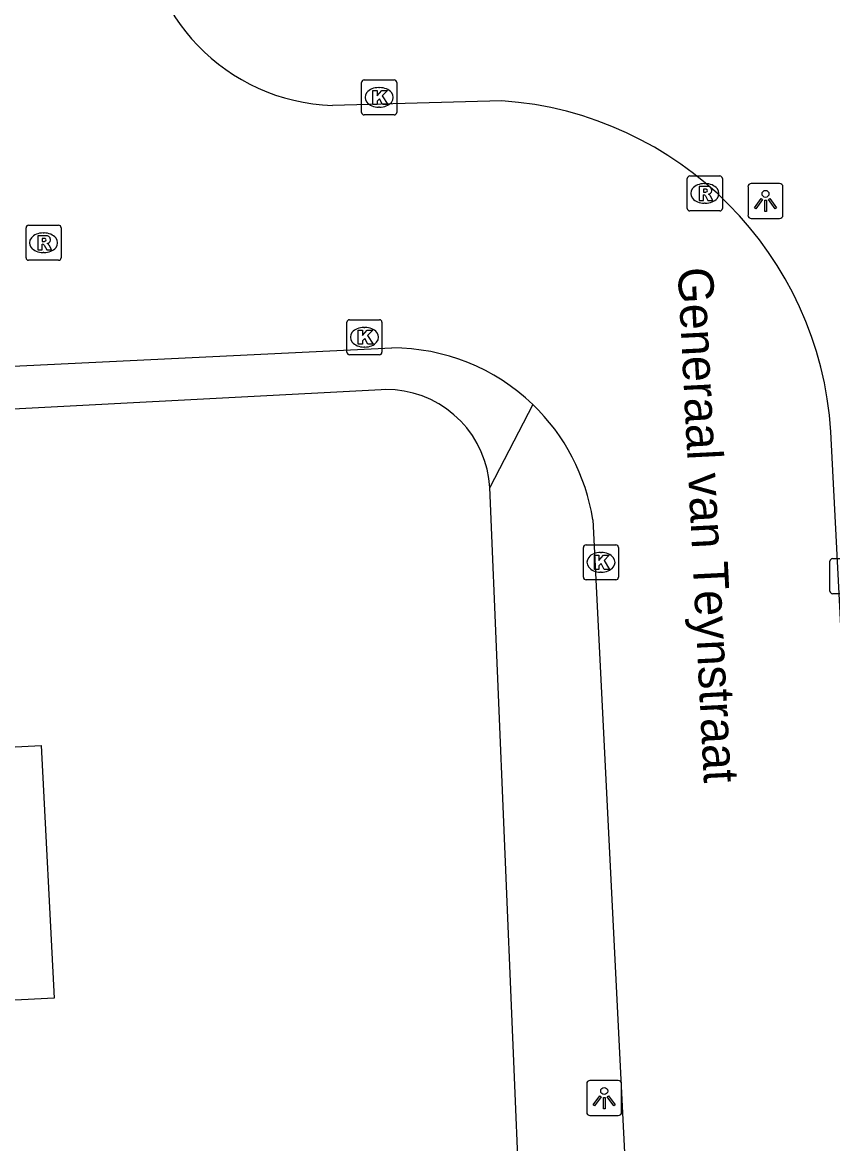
# Model space of a CAD drawing. Extents: x 161084 to 161928, y 385355 to 386522.
# Drawn here: x 161794.81 to 161817.92, y 386041.97 to 386073.93 of the extents above; entities that cross this region are included whole.
import ezdxf

# ---------------------------------------------------------------- set-up
doc = ezdxf.new("R2010")
doc.units = 0
for name, color, linetype in [('IMGEO_Kolk', 7, 'Continuous'), ('IMGEO_Lichtpunt', 7, 'Continuous'), ('IMGEO_Openbare_ruimte_label', 7, 'Continuous'), ('IMGEO_Pand', 7, 'Continuous'), ('IMGEO_Rijbaan_lokaal_open', 7, 'Continuous'), ('IMGEO_Rioolput', 7, 'Continuous'), ('IMGEO_Voetpad_open', 7, 'Continuous')]:
    doc.layers.add(name, color=color, linetype=linetype)

msp = doc.modelspace()

# ---------------------------------------------------------------- linework, layer by layer
at = {"layer": 'IMGEO_Kolk'}
for p, q in [((161804.484, 386071.368), (161804.484, 386072.22)), ((161804.559, 386072.294), (161805.411, 386072.294)), ((161805.485, 386072.22), (161805.485, 386071.368)), ((161804.972, 386072.074), (161804.997, 386072.074)), ((161805.411, 386071.294), (161804.559, 386071.294)), ((161804.995, 386071.514), (161804.97, 386071.514)), ((161804.14, 386065.456), (161804.992, 386065.456)), ((161804.065, 386064.53), (161804.065, 386065.382)), ((161804.553, 386065.236), (161804.578, 386065.236)), ((161805.066, 386065.382), (161805.066, 386064.53)), ((161804.576, 386064.676), (161804.551, 386064.676)), ((161804.992, 386064.456), (161804.14, 386064.456)), ((161810.81, 386058.112), (161810.81, 386058.964)), ((161810.885, 386059.038), (161811.737, 386059.038)), ((161811.298, 386058.818), (161811.323, 386058.818)), ((161811.811, 386058.964), (161811.811, 386058.112)), ((161817.841, 386057.718), (161817.841, 386058.57)), ((161817.916, 386058.644), (161818.768, 386058.644)), ((161811.321, 386058.258), (161811.296, 386058.258)), ((161811.737, 386058.038), (161810.885, 386058.038)), ((161818.768, 386057.644), (161817.916, 386057.644))]:
    msp.add_line(p, q, dxfattribs=at)
for points in [[(161804.484, 386071.368), (161804.484, 386072.22)], [(161804.559, 386072.294), (161805.411, 386072.294)], [(161805.485, 386072.22), (161805.485, 386071.368)], [(161804.805, 386071.994), (161804.928, 386071.994), (161804.928, 386071.843), (161805.058, 386071.994), (161805.222, 386071.994), (161805.076, 386071.843), (161805.229, 386071.594), (161805.077, 386071.594), (161804.992, 386071.758), (161804.928, 386071.691), (161804.928, 386071.594), (161804.805, 386071.594), (161804.805, 386071.994)], [(161805.411, 386071.294), (161804.559, 386071.294)], [(161804.14, 386065.456), (161804.992, 386065.456)], [(161804.065, 386064.53), (161804.065, 386065.382)], [(161804.386, 386065.156), (161804.509, 386065.156), (161804.509, 386065.005), (161804.639, 386065.156), (161804.803, 386065.156), (161804.657, 386065.005), (161804.81, 386064.756), (161804.658, 386064.756), (161804.573, 386064.92), (161804.509, 386064.853), (161804.509, 386064.756), (161804.386, 386064.756), (161804.386, 386065.156)], [(161805.066, 386065.382), (161805.066, 386064.53)], [(161804.992, 386064.456), (161804.14, 386064.456)], [(161810.81, 386058.112), (161810.81, 386058.964)], [(161810.885, 386059.038), (161811.737, 386059.038)], [(161811.811, 386058.964), (161811.811, 386058.112)], [(161811.131, 386058.738), (161811.254, 386058.738), (161811.254, 386058.587), (161811.384, 386058.738), (161811.548, 386058.738), (161811.402, 386058.587), (161811.555, 386058.338), (161811.403, 386058.338), (161811.318, 386058.502), (161811.254, 386058.435), (161811.254, 386058.338), (161811.131, 386058.338), (161811.131, 386058.738)], [(161817.841, 386057.718), (161817.841, 386058.57)], [(161817.916, 386058.644), (161818.768, 386058.644)], [(161811.737, 386058.038), (161810.885, 386058.038)], [(161818.768, 386057.644), (161817.916, 386057.644)]]:
    msp.add_lwpolyline(points, dxfattribs=at)
for centre, start, end in [((161804.561, 386072.218), 91.552, 178.448), ((161804.561, 386072.218), 91.552, 178.448), ((161805.409, 386072.218), 1.552, 88.448), ((161805.409, 386072.218), 1.552, 88.448), ((161804.561, 386071.37), 181.552, 268.448), ((161804.561, 386071.37), 181.552, 268.448), ((161805.409, 386071.37), 271.552, 358.448), ((161805.409, 386071.37), 271.552, 358.448), ((161804.142, 386065.38), 91.552, 178.448), ((161804.142, 386065.38), 91.552, 178.448), ((161804.99, 386065.38), 1.552, 88.448), ((161804.99, 386065.38), 1.552, 88.448), ((161804.142, 386064.532), 181.552, 268.448), ((161804.142, 386064.532), 181.552, 268.448), ((161804.99, 386064.532), 271.552, 358.448), ((161804.99, 386064.532), 271.552, 358.448), ((161810.887, 386058.962), 91.552, 178.448), ((161810.887, 386058.962), 91.552, 178.448), ((161811.735, 386058.962), 1.552, 88.448), ((161811.735, 386058.962), 1.552, 88.448), ((161817.918, 386058.568), 91.552, 178.448), ((161817.918, 386058.568), 91.552, 178.448), ((161810.887, 386058.114), 181.552, 268.448), ((161810.887, 386058.114), 181.552, 268.448), ((161811.735, 386058.114), 271.552, 358.448), ((161811.735, 386058.114), 271.552, 358.448), ((161817.918, 386057.72), 181.552, 268.448), ((161817.918, 386057.72), 181.552, 268.448)]:
    msp.add_arc(centre, 0.0765, start, end, dxfattribs=at)
for centre, major_axis, ratio, start_param, end_param in [((161804.971, 386071.794), (-0.387, 0.002), 0.722429, 4.712389, 7.853982), ((161804.996, 386071.794), (-0.39, 0.002), 0.717154, 1.570796, 4.712389), ((161804.552, 386064.956), (-0.387, 0.002), 0.722429, 4.712389, 7.853982), ((161804.577, 386064.956), (-0.39, 0.002), 0.717154, 1.570796, 4.712389), ((161811.297, 386058.538), (-0.387, 0.002), 0.722429, 4.712389, 7.853982), ((161811.322, 386058.538), (-0.39, 0.002), 0.717154, 1.570796, 4.712389)]:
    msp.add_ellipse(centre, major_axis=major_axis, ratio=ratio, start_param=start_param, end_param=end_param, dxfattribs=at)
at = {"layer": 'IMGEO_Lichtpunt'}
for p, q in [((161816.406, 386069.341), (161815.598, 386069.341)), ((161816.406, 386069.341), (161815.598, 386069.341)), ((161815.504, 386069.246), (161815.504, 386068.439)), ((161815.504, 386069.246), (161815.504, 386068.439)), ((161816.5, 386068.439), (161816.5, 386069.246)), ((161816.5, 386068.439), (161816.5, 386069.246)), ((161815.598, 386068.345), (161816.406, 386068.345)), ((161815.598, 386068.345), (161816.406, 386068.345)), ((161811.806, 386043.761), (161810.998, 386043.761)), ((161811.806, 386043.761), (161810.998, 386043.761)), ((161810.904, 386043.666), (161810.904, 386042.859)), ((161810.904, 386043.666), (161810.904, 386042.859)), ((161811.9, 386042.859), (161811.9, 386043.666)), ((161811.9, 386042.859), (161811.9, 386043.666)), ((161810.998, 386042.765), (161811.806, 386042.765)), ((161810.998, 386042.765), (161811.806, 386042.765))]:
    msp.add_line(p, q, dxfattribs=at)
for points in [[(161815.878, 386068.91), (161815.917, 386068.882), (161815.729, 386068.62), (161815.691, 386068.647), (161815.878, 386068.91)], [(161815.98, 386068.862), (161816.027, 386068.862), (161816.027, 386068.54), (161815.98, 386068.54), (161815.98, 386068.862)], [(161816.09, 386068.882), (161816.128, 386068.909), (161816.315, 386068.647), (161816.276, 386068.619), (161816.09, 386068.882)], [(161811.278, 386043.33), (161811.317, 386043.302), (161811.129, 386043.04), (161811.091, 386043.067), (161811.278, 386043.33)], [(161811.38, 386043.282), (161811.427, 386043.282), (161811.427, 386042.96), (161811.38, 386042.96), (161811.38, 386043.282)], [(161811.49, 386043.302), (161811.528, 386043.329), (161811.715, 386043.067), (161811.676, 386043.039), (161811.49, 386043.302)]]:
    msp.add_lwpolyline(points, dxfattribs=at)
for centre in [(161816.003, 386069.044), (161811.403, 386043.464)]:
    msp.add_circle(centre, 0.0994, dxfattribs=at)
for centre, start, end in [((161815.598, 386069.246), 90, 180), ((161815.598, 386069.246), 90, 180), ((161816.406, 386069.246), 0, 90), ((161816.406, 386069.246), 0, 90), ((161815.598, 386068.439), 180, 270), ((161815.598, 386068.439), 180, 270), ((161816.406, 386068.439), 270, 0), ((161816.406, 386068.439), 270, 360), ((161810.998, 386043.666), 90, 180), ((161810.998, 386043.666), 90, 180), ((161811.806, 386043.666), 0, 90), ((161811.806, 386043.666), 0, 90), ((161810.998, 386042.859), 180, 270), ((161810.998, 386042.859), 180, 270), ((161811.806, 386042.859), 270, 0), ((161811.806, 386042.859), 270, 360)]:
    msp.add_arc(centre, 0.0946, start, end, dxfattribs=at)
at = {"layer": 'IMGEO_Pand'}
msp.add_lwpolyline([(161789.184, 386052.997), (161790.355, 386053.057), (161795.348, 386053.315), (161795.716, 386046.114), (161789.555, 386045.796)], dxfattribs=at)
at = {"layer": 'IMGEO_Rijbaan_lokaal_open'}
for points in [[(161808.486, 386071.696), (161803.651, 386071.565)], [(161786.186, 386063.711), (161789.822, 386063.904), (161805.348, 386064.65)], [(161818.783, 386044.547), (161817.865, 386062.262)], [(161811.077, 386059.751), (161812.831, 386024.794)]]:
    msp.add_lwpolyline(points, dxfattribs=at)
for centre, radius, start, end in [((161803.84, 386077.151), 5.589, 179.8477, 268.0589), ((161807.797, 386061.632), 10.088, 3.5818, 86.0832), ((161805.362, 386058.869), 5.781, 46.1784, 90.1402), ((161805.363, 386058.867), 5.783, 8.7981, 46.1979)]:
    msp.add_arc(centre, radius, start, end, dxfattribs=at)
at = {"layer": 'IMGEO_Rioolput'}
for p, q in [((161813.773, 386068.63), (161813.773, 386069.482)), ((161813.848, 386069.556), (161814.7, 386069.556)), ((161814.261, 386069.336), (161814.286, 386069.336)), ((161814.774, 386069.482), (161814.774, 386068.63)), ((161814.284, 386068.776), (161814.259, 386068.776)), ((161814.7, 386068.556), (161813.848, 386068.556)), ((161794.915, 386067.224), (161794.915, 386068.076)), ((161794.99, 386068.15), (161795.842, 386068.15)), ((161795.916, 386068.076), (161795.916, 386067.224)), ((161795.403, 386067.93), (161795.428, 386067.93)), ((161795.842, 386067.15), (161794.99, 386067.15)), ((161795.426, 386067.37), (161795.401, 386067.37))]:
    msp.add_line(p, q, dxfattribs=at)
for points in [[(161813.773, 386068.63), (161813.773, 386069.482)], [(161813.848, 386069.556), (161814.7, 386069.556)], [(161814.774, 386069.482), (161814.774, 386068.63)], [(161814.362, 386069.254), (161814.11, 386069.256), (161814.11, 386068.856)], [(161814.11, 386068.856), (161814.234, 386068.856), (161814.234, 386069.018), (161814.245, 386069.018)], [(161814.288, 386069.175), (161814.234, 386069.175), (161814.234, 386069.094)], [(161814.234, 386069.094), (161814.286, 386069.094)], [(161814.292, 386068.989), (161814.363, 386068.856), (161814.503, 386068.856), (161814.438, 386068.982)], [(161814.7, 386068.556), (161813.848, 386068.556)], [(161794.915, 386067.224), (161794.915, 386068.076)], [(161794.99, 386068.15), (161795.842, 386068.15)], [(161795.916, 386068.076), (161795.916, 386067.224)], [(161795.504, 386067.848), (161795.252, 386067.85), (161795.252, 386067.45)], [(161795.43, 386067.769), (161795.376, 386067.769), (161795.376, 386067.688)], [(161795.252, 386067.45), (161795.376, 386067.45), (161795.376, 386067.612), (161795.387, 386067.612)], [(161795.376, 386067.688), (161795.428, 386067.688)], [(161795.434, 386067.583), (161795.505, 386067.45), (161795.645, 386067.45), (161795.58, 386067.576)], [(161795.842, 386067.15), (161794.99, 386067.15)]]:
    msp.add_lwpolyline(points, dxfattribs=at)
for centre, radius, start, end in [((161813.85, 386069.48), 0.0765, 91.552, 178.448), ((161813.85, 386069.48), 0.0765, 91.552, 178.448), ((161814.698, 386069.48), 0.0765, 1.552, 88.448), ((161814.698, 386069.48), 0.0765, 1.552, 88.448), ((161814.244, 386068.965), 0.0533, 26.0293, 88.6989), ((161814.27, 386069.283), 0.19, 274.7715, 282.9687), ((161814.294, 386069.079), 0.0964, 77.0061, 93.1865), ((161814.308, 386069.136), 0.0378, 276.6634, 79.6772), ((161814.361, 386069.144), 0.109, 350.3612, 89.416), ((161814.359, 386069.144), 0.112, 277.5842, 350.9817), ((161814.343, 386068.929), 0.108, 29.5134, 73.7905), ((161813.85, 386068.632), 0.0765, 181.552, 268.448), ((161813.85, 386068.632), 0.0765, 181.552, 268.448), ((161814.698, 386068.632), 0.0765, 271.552, 358.448), ((161814.698, 386068.632), 0.0765, 271.552, 358.448), ((161794.992, 386068.074), 0.0765, 91.552, 178.448), ((161794.992, 386068.074), 0.0765, 91.552, 178.448), ((161795.84, 386068.074), 0.0765, 1.552, 88.448), ((161795.84, 386068.074), 0.0765, 1.552, 88.448), ((161795.436, 386067.673), 0.0964, 77.0061, 93.1865), ((161795.45, 386067.73), 0.0378, 276.6634, 79.6772), ((161795.503, 386067.738), 0.109, 350.3612, 89.416), ((161795.501, 386067.738), 0.112, 277.5842, 350.9817), ((161795.386, 386067.559), 0.0533, 26.0293, 88.6989), ((161795.412, 386067.877), 0.19, 274.7715, 282.9687), ((161795.485, 386067.523), 0.108, 29.5134, 73.7905), ((161794.992, 386067.226), 0.0765, 181.552, 268.448), ((161794.992, 386067.226), 0.0765, 181.552, 268.448), ((161795.84, 386067.226), 0.0765, 271.552, 358.448), ((161795.84, 386067.226), 0.0765, 271.552, 358.448)]:
    msp.add_arc(centre, radius, start, end, dxfattribs=at)
for centre, major_axis, ratio, start_param, end_param in [((161814.26, 386069.056), (-0.387, 0.002), 0.722429, 4.712389, 7.853982), ((161814.285, 386069.056), (-0.39, 0.002), 0.717154, 1.570796, 4.712389), ((161795.402, 386067.65), (-0.387, 0.002), 0.722429, 4.712389, 7.853982), ((161795.427, 386067.65), (-0.39, 0.002), 0.717154, 1.570796, 4.712389)]:
    msp.add_ellipse(centre, major_axis=major_axis, ratio=ratio, start_param=start_param, end_param=end_param, dxfattribs=at)
at = {"layer": 'IMGEO_Voetpad_open'}
for points in [[(161808.142, 386060.669), (161808.116, 386060.932), (161808.066, 386061.192), (161807.993, 386061.446), (161807.898, 386061.693), (161807.781, 386061.93), (161807.644, 386062.156), (161807.486, 386062.369), (161807.311, 386062.566), (161807.118, 386062.748), (161806.91, 386062.911), (161806.689, 386063.055), (161806.455, 386063.179), (161806.211, 386063.281), (161805.959, 386063.362), (161805.701, 386063.419), (161805.439, 386063.453), (161805.175, 386063.463), (161805.045, 386063.46), (161792.178, 386062.785)], [(161809.365, 386063.04), (161808.142, 386060.669)], [(161809.017, 386039.766), (161808.142, 386060.669)]]:
    msp.add_lwpolyline(points, dxfattribs=at)

# ---------------------------------------------------------------- texts
at = {"layer": 'IMGEO_Openbare_ruimte_label'}
msp.add_text('Generaal van Teynstraat', height=1, rotation=272.9225, dxfattribs=at).set_placement((161813.499, 386066.929))

doc.saveas('drawing.dxf')
